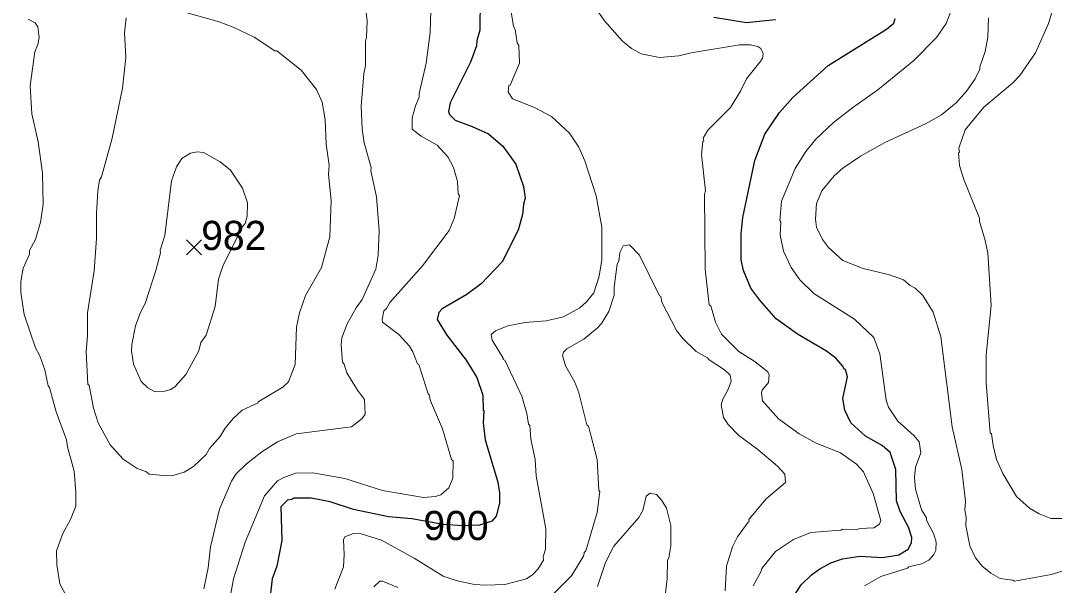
# Model space of a CAD drawing. Extents: x 265.7 to 292.1, y 7676.2 to 7704.2.
# Drawn here: x 278.529 to 281.363, y 7698.655 to 7700.203 of the extents above; entities that cross this region are included whole.
import ezdxf
from ezdxf.enums import TextEntityAlignment as Align

# ---------------------------------------------------------------- set-up
doc = ezdxf.new("R2010")
doc.units = 0
doc.header["$LTSCALE"] = 0.032
for name, color, linetype, lineweight in [('1', 7, 'Continuous', 25), ('2', 7, 'Continuous', 13), ('21', 7, 'Continuous', 25)]:
    doc.layers.add(name, color=color, linetype=linetype, lineweight=lineweight)
doc.layers.add('61', color=7, linetype='Continuous')

msp = doc.modelspace()

# ---------------------------------------------------------------- linework, layer by layer
at = {"layer": '1'}
for points in [[(279.7885, 7700.2636), (279.7877, 7700.1774), (279.7797, 7700.1487), (279.7789, 7700.1343), (279.7622, 7700.0896), (279.7063, 7699.9779), (279.7015, 7699.9539), (279.7047, 7699.946), (279.7199, 7699.93), (279.767, 7699.9132), (279.8117, 7699.8925), (279.8508, 7699.859), (279.8867, 7699.8095), (279.9074, 7699.7481), (279.9122, 7699.7162), (279.9074, 7699.7002), (279.905, 7699.6715), (279.8931, 7699.6284), (279.8492, 7699.5422), (279.7917, 7699.4815), (279.7518, 7699.452), (279.6848, 7699.4129), (279.6752, 7699.4033), (279.6704, 7699.3834), (279.6968, 7699.3411), (279.7502, 7699.2725), (279.7797, 7699.2246), (279.7957, 7699.1767), (279.7965, 7699.1352), (279.7989, 7699.1344), (279.7973, 7699.1001), (279.8021, 7699.0538), (279.8372, 7698.9373), (279.842, 7698.9086), (279.842, 7698.8799), (279.8324, 7698.8448), (279.8205, 7698.8312), (279.7867, 7698.8199), (279.7415, 7698.818), (279.6868, 7698.8218), (279.601, 7698.8376), (279.5372, 7698.8424), (279.4414, 7698.8631), (279.3776, 7698.8839), (279.3249, 7698.8942), (279.2778, 7698.8942), (279.2723, 7698.8903), (279.2603, 7698.8887), (279.2419, 7698.8703), (279.2451, 7698.7778), (279.2307, 7698.7075), (279.218, 7698.6724), (279.21, 7698.6022)], [(280.5985, 7700.2053), (280.5187, 7700.1973), (280.4293, 7700.2117)], [(280.8921, 7698.7315), (280.9368, 7698.7386), (280.9623, 7698.7538), (280.9719, 7698.7714), (280.9727, 7698.7857), (280.9631, 7698.8145), (280.9408, 7698.8575), (280.9304, 7698.8863), (280.9288, 7698.9725), (280.9128, 7699.0195), (280.8913, 7699.0387), (280.845, 7699.0634), (280.8051, 7699.1001), (280.7884, 7699.1352), (280.7836, 7699.1672), (280.7963, 7699.2262), (280.7908, 7699.2462), (280.7876, 7699.2462), (280.7828, 7699.2565), (280.7644, 7699.2773), (280.7389, 7699.2972), (280.6591, 7699.3435), (280.6009, 7699.3858), (280.5554, 7699.4369), (280.5314, 7699.4696), (280.5107, 7699.5183), (280.5043, 7699.547), (280.5043, 7699.6188), (280.5091, 7699.6635), (280.5418, 7699.8199), (280.5697, 7699.8917), (280.6096, 7699.9508), (280.6463, 7699.9922), (280.7429, 7700.08), (280.9033, 7700.1798), (280.9232, 7700.1965), (280.9264, 7700.2093)], [(280.6687, 7698.6565), (280.6974, 7698.6836), (280.7205, 7698.7003), (280.7501, 7698.7163), (280.782, 7698.7275), (280.8299, 7698.7346), (280.8921, 7698.7315)], [(280.6423, 7698.615), (280.6687, 7698.6565)]]:
    msp.add_lwpolyline(points, dxfattribs=at)
at = {"layer": '2'}
for points in [[(279.0305, 7698.6453), (279.0424, 7698.7027), (279.0488, 7698.7602), (279.0736, 7698.8639), (279.1071, 7698.9405), (279.119, 7698.9597), (279.1478, 7698.9876), (279.1901, 7699.0211), (279.2332, 7699.0483), (279.2842, 7699.0706), (279.4358, 7699.0897), (279.4646, 7699.1121), (279.4733, 7699.1241), (279.4717, 7699.1648), (279.4518, 7699.1895), (279.4231, 7699.2374), (279.4159, 7699.2613), (279.4111, 7699.2669), (279.4071, 7699.314), (279.4095, 7699.3331), (279.4239, 7699.3714), (279.4486, 7699.4161), (279.4654, 7699.4385), (279.5021, 7699.5215), (279.5092, 7699.5598), (279.5116, 7699.6268), (279.5045, 7699.7201), (279.4885, 7699.7912), (279.4893, 7699.8007), (279.4701, 7699.8678), (279.4646, 7699.9053), (279.4622, 7699.9683), (279.4693, 7700.0577), (279.4741, 7700.08), (279.4741, 7700.1471), (279.4773, 7700.1582), (279.4789, 7700.2029), (279.4717, 7700.2628)], [(279.621, 7700.0034), (279.6409, 7700.0864), (279.6513, 7700.171), (279.6545, 7700.2604)], [(278.8182, 7700.2109), (278.8134, 7700.1694), (278.8166, 7700.1024), (278.8078, 7700.0178), (278.7791, 7699.8805), (278.7504, 7699.7752), (278.7448, 7699.7656), (278.74, 7699.7369), (278.736, 7699.6747), (278.736, 7699.606), (278.7296, 7699.5167), (278.7121, 7699.4018), (278.7121, 7699.3395), (278.7081, 7699.2948), (278.7129, 7699.2062), (278.7161, 7699.2023), (278.728, 7699.1408), (278.7408, 7699.1001), (278.7735, 7699.0403), (278.8094, 7699.0012), (278.8477, 7698.9748), (278.8717, 7698.9669), (278.8812, 7698.9597), (278.9307, 7698.9549), (278.9499, 7698.9565), (278.977, 7698.9653), (279.0025, 7698.9804), (279.0376, 7699.0139), (279.0464, 7699.0299), (279.0752, 7699.0626), (279.0895, 7699.0858), (279.1111, 7699.1121), (279.1358, 7699.1352), (279.1798, 7699.1556), (279.1797, 7699.1584), (279.2475, 7699.1983), (279.2627, 7699.2126), (279.281, 7699.2605), (279.285, 7699.3635), (279.293, 7699.4018), (279.3098, 7699.4496), (279.3536, 7699.5262), (279.3768, 7699.6108), (279.38, 7699.7098), (279.3728, 7699.7816), (279.3744, 7699.8071), (279.3664, 7699.8646), (279.3632, 7699.9316), (279.3552, 7699.9795), (279.3401, 7700.0146), (279.2978, 7700.0673), (279.2308, 7700.1207), (279.2252, 7700.1207), (279.1693, 7700.1574), (279.1111, 7700.1853), (279.0728, 7700.1997), (278.9722, 7700.2284)], [(279.9689, 7698.8097), (279.9425, 7698.9549), (279.9393, 7698.9996), (279.9274, 7699.0554), (279.925, 7699.0929), (279.921, 7699.0969), (279.9162, 7699.1257), (279.9026, 7699.1735), (279.8564, 7699.2725), (279.8516, 7699.2741), (279.8516, 7699.2781), (279.8212, 7699.3267), (279.8189, 7699.3427), (279.8308, 7699.3523), (279.8643, 7699.3666), (279.9122, 7699.3754), (279.9697, 7699.3802), (280.0175, 7699.3914), (280.0622, 7699.4161), (280.0806, 7699.4321), (280.1005, 7699.4568), (280.1149, 7699.5023), (280.1221, 7699.547), (280.1221, 7699.6364), (280.1069, 7699.7225), (280.0758, 7699.8183), (280.059, 7699.8566), (280.0335, 7699.8949), (279.984, 7699.9404), (279.9378, 7699.9651), (279.8771, 7699.989), (279.8651, 7700.0082), (279.8675, 7700.025), (279.8707, 7700.0266), (279.8963, 7700.0864), (279.8947, 7700.1351), (279.8899, 7700.1423), (279.8851, 7700.179), (279.8803, 7700.187), (279.8739, 7700.2276)], [(280.0989, 7700.2476), (280.1293, 7700.2029), (280.1787, 7700.1471), (280.2035, 7700.1263), (280.2298, 7700.1119), (280.2809, 7700.1024), (280.3335, 7700.1064), (280.3671, 7700.1151), (280.4995, 7700.1367), (280.5298, 7700.1367), (280.5506, 7700.1319), (280.5586, 7700.1271), (280.5649, 7700.1127), (280.5633, 7700.0984), (280.5602, 7700.0984), (280.5594, 7700.0936), (280.5187, 7700.0433), (280.5027, 7700.0098), (280.4756, 7699.9651), (280.4133, 7699.9029), (280.4006, 7699.8805), (280.4022, 7699.8734), (280.399, 7699.8718), (280.3958, 7699.8358), (280.4062, 7699.7369), (280.4038, 7699.7273)], [(281.3589, 7700.2348), (281.3469, 7700.1949), (281.3118, 7700.1151), (281.2687, 7700.0529), (281.2488, 7700.0313), (281.1698, 7699.9659), (281.1187, 7699.9037), (281.1012, 7699.8534), (281.1028, 7699.8414), (281.1004, 7699.8406), (281.1036, 7699.8055), (281.1147, 7699.7672), (281.1578, 7699.6619), (281.1578, 7699.6523), (281.173, 7699.6044)], [(278.5493, 7700.2069), (278.5685, 7700.1973)], [(278.5685, 7700.1973), (278.5756, 7700.1861), (278.5788, 7700.1566), (278.5756, 7700.1375), (278.5676, 7700.1175), (278.5549, 7700.0242), (278.5589, 7699.9476)], [(281.0772, 7700.2237), (281.0669, 7700.1949), (281.0405, 7700.1566), (280.9783, 7700.0936), (280.8793, 7700.013), (280.8107, 7699.9651), (280.7581, 7699.9236), (280.7094, 7699.8781), (280.6814, 7699.8446), (280.6527, 7699.7975), (280.6152, 7699.7082), (280.6104, 7699.6555), (280.6128, 7699.6515), (280.6112, 7699.6156), (280.6208, 7699.5709), (280.6415, 7699.5262), (280.6655, 7699.4927), (280.7038, 7699.4552), (280.8155, 7699.3842), (280.8682, 7699.3339), (280.8849, 7699.29), (280.9017, 7699.1624), (280.9089, 7699.1432), (280.9344, 7699.1049), (280.9791, 7699.065), (280.9927, 7699.0483), (280.9974, 7699.0179), (280.9823, 7698.9788), (280.9799, 7698.9501), (280.9823, 7698.9182), (280.999, 7698.8623), (281.0126, 7698.84), (281.0126, 7698.8336), (281.0325, 7698.7953), (281.0389, 7698.773), (281.0381, 7698.7506), (281.0325, 7698.7394), (281.019, 7698.7243), (280.999, 7698.7139), (280.9639, 7698.7059), (280.9607, 7698.7019), (280.8873, 7698.6788), (280.8426, 7698.6533)], [(281.1826, 7700.2109), (281.181, 7700.1582), (281.1738, 7700.1183), (281.1586, 7700.0768), (281.1594, 7700.0696), (281.1459, 7700.0433), (281.1227, 7700.0098), (281.094, 7699.9779), (281.0541, 7699.9444), (281.0102, 7699.9204), (280.8985, 7699.8686), (280.8315, 7699.8311), (280.7836, 7699.7983), (280.7597, 7699.7776), (280.7261, 7699.7369), (280.711, 7699.7018), (280.7086, 7699.6587), (280.711, 7699.6364), (280.7277, 7699.6028), (280.7437, 7699.5813), (280.7836, 7699.5454), (280.8394, 7699.5238), (280.9113, 7699.5063), (280.9496, 7699.4927), (280.9679, 7699.4768), (280.9815, 7699.4696), (281.003, 7699.4496), (281.031, 7699.4034), (281.0517, 7699.3363), (281.0828, 7699.089), (281.1092, 7698.9725), (281.1195, 7698.8847), (281.1179, 7698.8623), (281.1219, 7698.8416), (281.1203, 7698.8192), (281.1315, 7698.7634), (281.1467, 7698.7299), (281.165, 7698.7075), (281.1889, 7698.6884), (281.2145, 7698.6732), (281.2496, 7698.6692), (281.2544, 7698.666), (281.3549, 7698.6844), (281.489, 7698.7251)], [(279.6704, 7699.8614), (279.6265, 7699.8861), (279.6026, 7699.9053), (279.6026, 7699.9364), (279.6114, 7699.9699), (279.6218, 7699.993), (279.621, 7700.0034)], [(278.5589, 7699.9476), (278.5764, 7699.871), (278.5884, 7699.7848), (278.59, 7699.6986), (278.5828, 7699.6507), (278.5692, 7699.6028), (278.5525, 7699.5733), (278.5525, 7699.5629), (278.5349, 7699.5246), (278.5285, 7699.4879), (278.5285, 7699.4576), (278.5381, 7699.397), (278.5692, 7699.306), (278.5812, 7699.2837), (278.5948, 7699.2454), (278.6036, 7699.2015), (278.6075, 7699.1975), (278.6259, 7699.1305), (278.6546, 7699.0538), (278.657, 7699.0347), (278.6754, 7698.9677), (278.6802, 7698.9102), (278.6794, 7698.8719), (278.665, 7698.8352), (278.6443, 7698.7969), (278.6267, 7698.749), (278.6275, 7698.7107), (278.6355, 7698.6588), (278.6642, 7698.6054)], [(279.0967, 7698.5878), (279.1119, 7698.6724), (279.1438, 7698.773), (279.1972, 7698.9006), (279.2331, 7698.9413), (279.2499, 7698.9509), (279.2818, 7698.9621), (279.3297, 7698.9637), (279.4175, 7698.9477), (279.5212, 7698.915), (279.6329, 7698.8958), (279.6664, 7698.8982), (279.6808, 7698.903), (279.7024, 7698.9222), (279.7135, 7698.9485), (279.7143, 7698.9964), (279.7103, 7698.9996), (279.6856, 7699.0842), (279.6529, 7699.1608), (279.6489, 7699.1775), (279.6457, 7699.1799), (279.6202, 7699.2605), (279.617, 7699.2621), (279.6042, 7699.2948), (279.5946, 7699.3108), (279.5659, 7699.3427), (279.5212, 7699.3762), (279.5196, 7699.3834), (279.5244, 7699.4073), (279.5316, 7699.4137), (279.5412, 7699.4305), (279.6305, 7699.531), (279.7039, 7699.6276), (279.7175, 7699.6603), (279.7319, 7699.7241), (279.7287, 7699.7281), (279.7263, 7699.7624), (279.7159, 7699.8007), (279.7, 7699.8295), (279.6704, 7699.8614)], [(280.4038, 7699.7273), (280.4054, 7699.5215), (280.4165, 7699.4241), (280.4213, 7699.4209), (280.4341, 7699.3762), (280.4508, 7699.3435), (280.4979, 7699.2964)], [(281.173, 7699.6044), (281.181, 7699.5661), (281.1897, 7699.4225), (281.1762, 7699.2869), (281.1762, 7699.2102), (281.1874, 7699.073), (281.1913, 7699.0706)], [(279.988, 7698.6293), (280.0391, 7698.6812), (280.0734, 7698.7371), (280.0742, 7698.745), (280.0782, 7698.7498), (280.1093, 7698.8544), (280.1165, 7698.9118), (280.1141, 7698.915), (280.1093, 7698.9996), (280.0854, 7699.0913), (280.0814, 7699.0953), (280.059, 7699.1831), (280.0479, 7699.2118), (280.0223, 7699.2565), (280.0143, 7699.2853), (280.0175, 7699.294), (280.0263, 7699.3036), (280.0726, 7699.3299), (280.1093, 7699.3595), (280.1213, 7699.373), (280.1412, 7699.4057), (280.1564, 7699.4504), (280.1564, 7699.472), (280.1644, 7699.5358), (280.1692, 7699.5438), (280.1715, 7699.5677), (280.1811, 7699.5853), (280.1979, 7699.5885), (280.2258, 7699.5598), (280.2809, 7699.4488), (280.2841, 7699.4472), (280.2873, 7699.4313), (280.3271, 7699.3539), (280.3447, 7699.3315), (280.3806, 7699.2956), (280.4125, 7699.2789), (280.4165, 7699.2733), (280.4588, 7699.2454), (280.474, 7699.231), (280.4772, 7699.215), (280.4676, 7699.1895), (280.454, 7699.1656), (280.45, 7699.1496), (280.4564, 7699.1153), (280.4692, 7699.0961)], [(280.4979, 7699.2964), (280.5426, 7699.2677), (280.5777, 7699.2398), (280.5817, 7699.2318), (280.5793, 7699.211), (280.5625, 7699.1903), (280.5602, 7699.1815), (280.5633, 7699.1608), (280.6064, 7699.1113), (280.6631, 7699.0698), (280.7102, 7699.0443), (280.7772, 7699.0179), (280.8211, 7698.9868), (280.8402, 7698.9661), (280.8666, 7698.907), (280.8873, 7698.8328), (280.8841, 7698.8224), (280.8682, 7698.8121), (280.8299, 7698.8105), (280.8203, 7698.8073), (280.782, 7698.8089), (280.778, 7698.8057), (280.6958, 7698.8001), (280.6479, 7698.7809), (280.5985, 7698.7474), (280.5609, 7698.7011), (280.5586, 7698.6916), (280.537, 7698.6533)], [(280.4692, 7699.0961), (280.4979, 7699.0658), (280.5506, 7699.0275), (280.604, 7698.982), (280.624, 7698.9597), (280.6256, 7698.9365), (280.5729, 7698.8919)], [(281.1913, 7699.0706), (281.1953, 7699.0379), (281.2049, 7698.9996), (281.2225, 7698.9613), (281.26, 7698.8982), (281.2951, 7698.8663), (281.3214, 7698.8512), (281.3533, 7698.8384), (281.3932, 7698.8384)], [(280.1109, 7698.6517), (280.1324, 7698.7171), (280.1556, 7698.7618), (280.2234, 7698.8408), (280.2346, 7698.8599), (280.2442, 7698.899), (280.2553, 7698.9078), (280.2721, 7698.9038), (280.2865, 7698.8879), (280.3, 7698.8663), (280.3112, 7698.8192), (280.3112, 7698.7634), (280.3064, 7698.7299), (280.3024, 7698.7243), (280.3016, 7698.674), (280.2952, 7698.6182)], [(280.5729, 7698.8919), (280.5258, 7698.8352), (280.5266, 7698.8288), (280.5234, 7698.828), (280.4947, 7698.7881), (280.4804, 7698.7602), (280.4644, 7698.7075), (280.4604, 7698.6397)], [(279.9154, 7698.6724), (279.933, 7698.6844), (279.9481, 7698.7003), (279.9625, 7698.7243), (279.9617, 7698.7331), (279.9681, 7698.7538), (279.9689, 7698.8097)], [(279.3903, 7698.6445), (279.4135, 7698.7059), (279.4159, 7698.7394), (279.4135, 7698.7793), (279.4175, 7698.7881), (279.4414, 7698.7969), (279.4622, 7698.7961), (279.518, 7698.7785), (279.6074, 7698.7291), (279.6872, 7698.6804), (279.7255, 7698.6668), (279.7734, 7698.6573), (279.8037, 7698.6549), (279.8564, 7698.6573), (279.9154, 7698.6724)], [(279.4973, 7698.6509), (279.5132, 7698.666), (279.5212, 7698.666), (279.5627, 7698.6485)]]:
    msp.add_lwpolyline(points, dxfattribs=at)
msp.add_lwpolyline([(279.0225, 7699.3206), (279.0169, 7699.298), (278.9818, 7699.2326), (278.9523, 7699.1999), (278.9403, 7699.1919), (278.9243, 7699.1871), (278.8956, 7699.1863), (278.8773, 7699.1967), (278.8589, 7699.2134), (278.8382, 7699.2613), (278.8326, 7699.298), (278.8334, 7699.3156), (278.8437, 7699.3666), (278.8549, 7699.3986), (278.8709, 7699.4305), (278.8996, 7699.5183), (278.9116, 7699.5661), (278.9108, 7699.5741), (278.9243, 7699.614), (278.9419, 7699.764), (278.9563, 7699.8023), (278.9706, 7699.8255), (278.9946, 7699.8398), (279.0121, 7699.843), (279.0297, 7699.8414), (279.076, 7699.8159), (279.1039, 7699.7928), (279.1366, 7699.7441), (279.151, 7699.7034), (279.1494, 7699.6667), (279.1446, 7699.6467), (279.1374, 7699.6395), (279.0839, 7699.5326), (279.0712, 7699.4943), (279.0616, 7699.4193), (279.0368, 7699.3411)], close=True, dxfattribs=at)
at = {"layer": '21'}
for p, q in [((278.9834, 7699.6023), (279.0246, 7699.5611)), ((279.0246, 7699.6023), (278.9834, 7699.5611))]:
    msp.add_line(p, q, dxfattribs=at)

# ---------------------------------------------------------------- texts
at = {"layer": '61'}
for s, p in [('982', (279.113, 7699.5742)), ('900', (279.7224, 7698.7789))]:
    msp.add_text(s, height=0.08, dxfattribs=at).set_placement(p, align=Align.CENTER)

doc.saveas('drawing.dxf')
